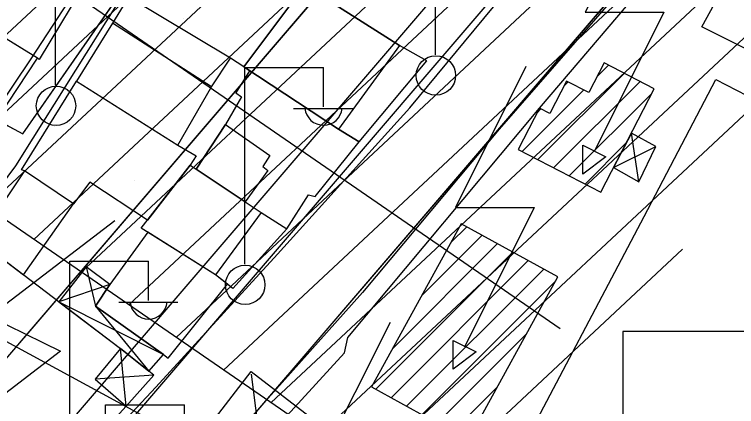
# Model space of a CAD drawing. Extents: x 417997 to 421451, y 4451742 to 4455216.
# Drawn here: x 419182.3 to 419246.5, y 4452603.5 to 4452638.4 of the extents above; entities that cross this region are included whole.
import ezdxf

# ---------------------------------------------------------------- set-up
doc = ezdxf.new("R2010")
doc.units = 0
for name, color, linetype in [('ADA', 7, 'Continuous'), ('ADAKENARI', 7, 'Continuous'), ('B_Mesken', 7, 'Continuous'), ('B_Sundurma', 7, 'Continuous'), ('B_Teras', 7, 'Continuous'), ('B_Trafo', 7, 'Continuous'), ('Default', 7, 'Continuous'), ('Hat_ENH', 7, 'Continuous'), ('KALDIRIM', 7, 'Continuous'), ('LJ_SEMBOL', 7, 'Continuous'), ('PL_AYA_PARK_DINLENME', 7, 'Continuous'), ('PL_KON_MEV_350', 7, 'Continuous'), ('PL_TA_K_TRAFO', 7, 'Continuous'), ('S_Elektrik_Diregi', 7, 'Continuous'), ('S_Pilon', 7, 'Continuous'), ('S_Serare', 7, 'Continuous'), ('Sinir_Duvar_tek_tarafa_ait', 7, 'Continuous'), ('Sinir_Ist_Duvari', 7, 'Continuous'), ('Sinir_Tel_bir_taraf', 7, 'Continuous'), ('TA_ENH_154', 7, 'Continuous'), ('TA_ENH_KORUMA', 7, 'Continuous'), ('TA_ENH_TARAMA', 7, 'Continuous'), ('TR_PARKALANI', 7, 'Continuous'), ('Yol_Sose', 7, 'Continuous')]:
    doc.layers.add(name, color=color, linetype=linetype)

# ---------------------------------------------------------------- blocks, each defined once
blk = doc.blocks.new('POINT_DISPLAY')
at = {"layer": 'Default'}
blk.add_line((0, 0), (0, 0), dxfattribs=at)

msp = doc.modelspace()

# ---------------------------------------------------------------- linework, layer by layer
at = {"layer": 'ADA'}
for p, q in [((419183.024, 4452627.759), (419213.321, 4452671.387)), ((419183.024, 4452627.759), (419213.321, 4452671.387)), ((419150.677, 4452645.125), (419183.024, 4452627.759)), ((419150.677, 4452645.125), (419183.024, 4452627.759))]:
    msp.add_line(p, q, dxfattribs=at)
at = {"layer": 'ADAKENARI'}
for p, q in [((419226.574, 4452660.394), (419168.116, 4452592.135)), ((419226.574, 4452660.394), (419168.116, 4452592.135)), ((419184.085, 4452580.034), (419241.764, 4452647.385)), ((419184.085, 4452580.034), (419241.764, 4452647.385))]:
    msp.add_line(p, q, dxfattribs=at)
at = {"layer": 'B_Mesken'}
for points in [[(419173.918, 4452640.914), (419178.675, 4452648.622), (419189.118, 4452642.094), (419184.464, 4452634.351), (419184.305, 4452634.476)], [(419192.415, 4452639.952), (419192.099, 4452640.205), (419197.303, 4452647.817), (419198.956, 4452646.845), (419207.309, 4452641.952), (419208.383, 4452641.391), (419208.08, 4452640.969), (419202.646, 4452633.702), (419201.475, 4452634.484)], [(419169.936, 4452634.228), (419179.924, 4452627.871), (419184.305, 4452634.476), (419173.852, 4452640.955)], [(419216.487, 4452635.607), (419208.08, 4452640.969), (419202.646, 4452633.702), (419211.074, 4452628.176), (419212.899, 4452627.05), (419218.936, 4452634.248)], [(419192.415, 4452639.952), (419190.989, 4452637.608), (419187.795, 4452632.445), (419196.793, 4452626.75), (419199.798, 4452631.919), (419201.475, 4452634.484)], [(419206.486, 4452619.316), (419208.397, 4452622.338), (419208.988, 4452622.184), (419212.899, 4452627.05), (419211.074, 4452628.176), (419203.167, 4452633.36), (419201.939, 4452631.398), (419202.442, 4452631.057), (419201.021, 4452628.579), (419198.428, 4452624.602), (419202.766, 4452621.704), (419204.205, 4452620.743)], [(419183.169, 4452624.447), (419182.905, 4452624.558), (419187.795, 4452632.445), (419196.793, 4452626.75), (419198.412, 4452625.801), (419197.898, 4452624.955), (419194.102, 4452620.073), (419188.963, 4452623.458), (419187.507, 4452621.533)], [(419201.685, 4452613.983), (419200.153, 4452615.216), (419193.546, 4452619.357), (419197.898, 4452624.955), (419198.428, 4452624.602), (419202.766, 4452621.704), (419204.205, 4452620.743), (419206.486, 4452619.316)], [(419183.169, 4452624.447), (419179.002, 4452618.294), (419183.065, 4452615.216), (419187.507, 4452621.533)], [(419172.091, 4452611.504), (419171.851, 4452612.091), (419178.388, 4452618.76), (419191.71, 4452608.664), (419189.444, 4452605.93), (419192.21, 4452603.542), (419186.693, 4452597.458), (419182.607, 4452601.331), (419181.075, 4452602.785), (419177.348, 4452606.504), (419174.685, 4452609.047)], [(419195.53, 4452608.115), (419195.926, 4452607.804), (419201.194, 4452614.378), (419200.153, 4452615.216), (419194.111, 4452619.002), (419190.741, 4452614.353), (419189.474, 4452612.425)]]:
    msp.add_lwpolyline(points, close=True, dxfattribs=at)
at = {"layer": 'B_Sundurma'}
for p, q in [((419237.782, 4452623.487), (419237.106, 4452627.824)), ((419235.514, 4452624.744), (419239.27, 4452626.619)), ((419188.656, 4452615.933), (419189.474, 4452612.425)), ((419190.741, 4452614.353), (419186.227, 4452612.819)), ((419186.227, 4452612.819), (419195.53, 4452608.115)), ((419189.474, 4452612.425), (419194.204, 4452606.647)), ((419192.21, 4452603.542), (419191.71, 4452608.664)), ((419194.655, 4452606.282), (419189.444, 4452605.93))]:
    msp.add_line(p, q, dxfattribs=at)
for points in [[(419235.514, 4452624.744), (419237.782, 4452623.487), (419239.27, 4452626.619), (419237.106, 4452627.824)], [(419190.741, 4452614.353), (419188.656, 4452615.933), (419186.227, 4452612.819), (419191.71, 4452608.664), (419194.204, 4452606.647), (419195.53, 4452608.115), (419189.474, 4452612.425)], [(419192.21, 4452603.542), (419194.655, 4452606.282), (419191.71, 4452608.664), (419189.444, 4452605.93)]]:
    msp.add_lwpolyline(points, close=True, dxfattribs=at)
at = {"layer": 'B_Teras'}
for points in [[(419208.08, 4452640.969), (419216.487, 4452635.607), (419211.074, 4452628.176), (419202.646, 4452633.702)], [(419187.795, 4452632.445), (419196.793, 4452626.75), (419199.798, 4452631.919), (419190.989, 4452637.608)], [(419198.428, 4452624.602), (419201.021, 4452628.579), (419204.966, 4452625.824), (419204.338, 4452624.842), (419204.787, 4452624.503), (419202.766, 4452621.704)], [(419193.546, 4452619.357), (419197.898, 4452624.955), (419204.205, 4452620.743), (419200.153, 4452615.216)]]:
    msp.add_lwpolyline(points, close=True, dxfattribs=at)
at = {"layer": 'B_Trafo'}
for p, q in [((419234.067, 4452632.851), (419235.081, 4452633.865)), ((419228.793, 4452625.456), (419236.48, 4452633.143)), ((419230.192, 4452624.734), (419237.878, 4452632.42)), ((419231.155, 4452632.06), (419231.473, 4452632.378)), ((419227.395, 4452626.179), (419232.871, 4452631.655)), ((419231.59, 4452624.011), (419238.928, 4452631.348)), ((419228.728, 4452629.634), (419229.063, 4452629.969)), ((419232.989, 4452623.288), (419236.657, 4452626.956)), ((419221.065, 4452618.081), (419222.474, 4452619.489)), ((419218.466, 4452613.36), (419223.842, 4452618.736)), ((419215.866, 4452608.639), (419225.21, 4452617.983)), ((419214.378, 4452605.029), (419226.578, 4452617.229)), ((419215.746, 4452604.276), (419227.946, 4452616.476)), ((419217.114, 4452603.523), (419229.314, 4452615.723)), ((419218.482, 4452602.769), (419230.386, 4452614.673)), ((419219.85, 4452602.016), (419227.786, 4452609.952)), ((419221.218, 4452601.262), (419225.186, 4452605.23))]:
    msp.add_line(p, q, dxfattribs=at)
for points in [[(419234.387, 4452622.565), (419239.143, 4452631.765), (419234.694, 4452634.065), (419233.327, 4452631.42), (419231.351, 4452632.441), (419229.86, 4452629.557), (419228.935, 4452630.035), (419227.038, 4452626.364)], [(419222.586, 4452600.509), (419230.58, 4452615.026), (419221.988, 4452619.757), (419213.995, 4452605.24)]]:
    msp.add_lwpolyline(points, close=True, dxfattribs=at)
at = {"layer": 'Hat_ENH'}
msp.add_lwpolyline([(419150.776, 4452626.017), (419204.407, 4452596.844)], dxfattribs=at)
at = {"layer": 'KALDIRIM'}
for p, q in [((419168.084, 4452579.798), (419232.65, 4452655.191)), ((419168.084, 4452579.798), (419232.65, 4452655.191)), ((419179.713, 4452587.227), (419235.688, 4452652.589)), ((419179.713, 4452587.227), (419235.688, 4452652.589))]:
    msp.add_line(p, q, dxfattribs=at)
at = {"layer": 'LJ_SEMBOL'}
msp.add_lwpolyline([(419236.338, 4452580.179), (419266.338, 4452580.179), (419266.338, 4452610.179), (419236.338, 4452610.179)], close=True, dxfattribs=at)
msp.add_lwpolyline([(419236.338, 4452580.179), (419266.338, 4452580.179), (419266.338, 4452610.179), (419236.338, 4452610.179)], close=True, dxfattribs=at)
at = {"layer": 'PL_AYA_PARK_DINLENME'}
msp.add_lwpolyline([(419136.719, 4452572.059), (419130.913, 4452612.61), (419150.677, 4452645.125), (419183.024, 4452627.759), (419213.321, 4452671.387), (419226.574, 4452660.394), (419168.116, 4452592.135), (419165.744, 4452589.439), (419163.301, 4452586.809), (419160.788, 4452584.245), (419158.206, 4452581.75), (419155.559, 4452579.326), (419152.847, 4452576.973), (419150.073, 4452574.695), (419147.238, 4452572.491)], close=True, dxfattribs=at)
msp.add_lwpolyline([(419136.719, 4452572.059), (419130.913, 4452612.61), (419150.677, 4452645.125), (419183.024, 4452627.759), (419213.321, 4452671.387), (419226.574, 4452660.394), (419168.116, 4452592.135), (419165.744, 4452589.439), (419163.301, 4452586.809), (419160.788, 4452584.245), (419158.206, 4452581.75), (419155.559, 4452579.326), (419152.847, 4452576.973), (419150.073, 4452574.695), (419147.238, 4452572.491)], close=True, dxfattribs=at)
at = {"layer": 'PL_KON_MEV_350'}
msp.add_lwpolyline([(419113.211, 4452665.24), (419150.677, 4452645.125), (419183.024, 4452627.759), (419213.321, 4452671.387), (419226.574, 4452660.394), (419230.288, 4452664.533), (419234.19, 4452668.496), (419238.272, 4452672.274), (419242.524, 4452675.858), (419246.938, 4452679.241), (419251.503, 4452682.417), (419256.211, 4452685.377), (419261.051, 4452688.116), (419265.556, 4452690.529), (419265.064, 4452698.909), (419148.919, 4452744.559), (419145.263, 4452746.187), (419141.767, 4452748.133), (419138.457, 4452750.382)], dxfattribs=at)
at = {"layer": 'PL_TA_K_TRAFO'}
msp.add_lwpolyline([(419184.085, 4452580.034), (419241.764, 4452647.385), (419244.86, 4452650.834), (419248.112, 4452654.136), (419251.513, 4452657.284), (419255.056, 4452660.271), (419258.734, 4452663.091), (419262.539, 4452665.737), (419266.462, 4452668.204), (419270.496, 4452670.487), (419287.562, 4452679.629), (419304.767, 4452678.91), (419321.464, 4452668.08), (419327.559, 4452644.431), (419257.467, 4452508.431)], dxfattribs=at)
msp.add_lwpolyline([(419184.085, 4452580.034), (419241.764, 4452647.385), (419244.86, 4452650.834), (419248.112, 4452654.136), (419251.513, 4452657.284), (419255.056, 4452660.271), (419258.734, 4452663.091), (419262.539, 4452665.737), (419266.462, 4452668.204), (419270.496, 4452670.487), (419287.562, 4452679.629), (419304.767, 4452678.91), (419321.464, 4452668.08), (419327.559, 4452644.431), (419257.467, 4452508.431)], dxfattribs=at)
at = {"layer": 'S_Elektrik_Diregi'}
for p, q in [((419219.693, 4452634.783), (419219.693, 4452652.283)), ((419185.929, 4452632.079), (419185.929, 4452649.579)), ((419202.747, 4452616.157), (419202.747, 4452633.657)), ((419202.747, 4452633.657), (419209.747, 4452633.657)), ((419209.747, 4452630.157), (419209.747, 4452633.657)), ((419207.087, 4452630.017), (419212.337, 4452630.017)), ((419187.196, 4452598.919), (419187.196, 4452616.42)), ((419187.196, 4452616.42), (419194.196, 4452616.42)), ((419194.196, 4452612.92), (419194.196, 4452616.42)), ((419191.536, 4452612.78), (419196.786, 4452612.78)), ((419190.376, 4452586.139), (419190.376, 4452603.639)), ((419190.376, 4452603.639), (419197.376, 4452603.639)), ((419197.376, 4452600.139), (419197.376, 4452603.639))]:
    msp.add_line(p, q, dxfattribs=at)
for centre in [(419219.729, 4452632.947), (419185.965, 4452630.244), (419202.783, 4452614.322)]:
    msp.add_circle(centre, 1.75, dxfattribs=at)
for centre in [(419209.747, 4452630.17), (419194.196, 4452612.932)]:
    msp.add_arc(centre, 1.658, 184.83843, 355.14641, dxfattribs=at)
at = {"layer": 'S_Pilon'}
msp.add_line((419205.72, 4452587.082), (419203.35, 4452606.365), dxfattribs=at)
msp.add_lwpolyline([(419205.859, 4452586.975), (419194.771, 4452595.523), (419203.318, 4452606.611), (419214.406, 4452598.063), (419205.859, 4452586.975)], dxfattribs=at)
at = {"layer": 'S_Serare'}
for points in [[(419239.259, 4452651.092), (419232.994, 4452638.562), (419239.994, 4452638.562), (419233.799, 4452626.137)], [(419227.73, 4452633.739), (419221.465, 4452621.209), (419228.465, 4452621.209), (419222.27, 4452608.784)], [(419191.188, 4452620.007), (419180.063, 4452611.493), (419186.354, 4452608.424), (419175.338, 4452599.974)], [(419215.661, 4452610.975), (419209.396, 4452598.445), (419216.396, 4452598.445), (419210.201, 4452586.019)]]:
    msp.add_lwpolyline(points, dxfattribs=at)
for points in [[(419232.784, 4452626.732), (419234.849, 4452625.717), (419232.784, 4452624.177), (419232.784, 4452625.717)], [(419221.255, 4452609.379), (419223.32, 4452608.364), (419221.255, 4452606.824), (419221.255, 4452608.364)]]:
    msp.add_lwpolyline(points, close=True, dxfattribs=at)
at = {"layer": 'Sinir_Duvar_tek_tarafa_ait'}
for points in [[(419177.795, 4452571.323), (419211.614, 4452608.286), (419211.913, 4452609.626), (419228.935, 4452630.035), (419239.422, 4452642.385), (419247.544, 4452655.336)], [(419249.459, 4452634.213), (419243.378, 4452637.281)]]:
    msp.add_lwpolyline(points, dxfattribs=at)
at = {"layer": 'Sinir_Ist_Duvari'}
msp.add_lwpolyline([(419243.378, 4452637.281), (419246.126, 4452642.304), (419250.684, 4452650.896), (419251.766, 4452650.371)], dxfattribs=at)
at = {"layer": 'Sinir_Tel_bir_taraf'}
msp.add_lwpolyline([(419213.059, 4452572.11), (419218.594, 4452582.654), (419214.893, 4452584.555), (419223.248, 4452600.296), (419226.722, 4452598.51), (419238.236, 4452620.406), (419244.622, 4452632.581), (419271.258, 4452618.838), (419306.88, 4452600.073)], dxfattribs=at)
at = {"layer": 'TA_ENH_154'}
msp.add_lwpolyline([(419230.788, 4452610.415), (419113.489, 4452691.233)], dxfattribs=at)
msp.add_lwpolyline([(419230.788, 4452610.415), (419113.489, 4452691.233)], dxfattribs=at)
at = {"layer": 'TA_ENH_KORUMA'}
msp.add_lwpolyline([(419350.087, 4452538.117), (419219.44, 4452593.943), (419113.231, 4452667.121)], dxfattribs=at)
msp.add_lwpolyline([(419350.087, 4452538.117), (419219.44, 4452593.943), (419113.231, 4452667.121)], dxfattribs=at)
at = {"layer": 'TA_ENH_TARAMA'}
for p, q in [((419171.351, 4452627.076), (419245.785, 4452696.64)), ((419171.351, 4452627.076), (419245.785, 4452696.64)), ((419175.567, 4452624.171), (419250.777, 4452694.461)), ((419175.567, 4452624.171), (419250.777, 4452694.461)), ((419179.783, 4452621.267), (419255.77, 4452692.282)), ((419179.783, 4452621.267), (419255.77, 4452692.282)), ((419183.998, 4452618.362), (419260.762, 4452690.104)), ((419183.998, 4452618.362), (419260.762, 4452690.104)), ((419188.214, 4452615.458), (419265.754, 4452687.925)), ((419188.214, 4452615.458), (419265.754, 4452687.925)), ((419192.43, 4452612.553), (419270.747, 4452685.747)), ((419192.43, 4452612.553), (419270.747, 4452685.747)), ((419196.645, 4452609.649), (419275.739, 4452683.568)), ((419196.645, 4452609.649), (419275.739, 4452683.568)), ((419200.861, 4452606.744), (419280.732, 4452681.389)), ((419200.861, 4452606.744), (419280.732, 4452681.389)), ((419205.077, 4452603.84), (419285.724, 4452679.211)), ((419205.077, 4452603.84), (419285.724, 4452679.211)), ((419209.292, 4452600.935), (419290.716, 4452677.032)), ((419209.292, 4452600.935), (419290.716, 4452677.032)), ((419213.508, 4452598.03), (419295.709, 4452674.853)), ((419213.508, 4452598.03), (419295.709, 4452674.853)), ((419217.724, 4452595.126), (419241.655, 4452617.492)), ((419217.724, 4452595.126), (419241.655, 4452617.492))]:
    msp.add_line(p, q, dxfattribs=at)
at = {"layer": 'Yol_Sose'}
for points in [[(419150.449, 4452595.412), (419159.149, 4452604.466), (419174.518, 4452621.334), (419176.467, 4452623.928), (419178.839, 4452627.134), (419183.829, 4452634.501), (419189.256, 4452642.891), (419195.279, 4452652.86), (419206.923, 4452671.965), (419207.411, 4452672.693), (419207.499, 4452673.109), (419207.327, 4452673.527), (419180.626, 4452689.661), (419179.603, 4452689.89), (419179.047, 4452689.753), (419178.351, 4452689.269), (419178.107, 4452688.905), (419172.959, 4452675.72), (419159.831, 4452644.385), (419154.862, 4452633.486), (419150.804, 4452628.646)], [(419314.611, 4452587.616), (419332, 4452621.408), (419332.206, 4452621.816), (419332.231, 4452622.317), (419326.218, 4452639.527), (419320.84, 4452656.122), (419320.546, 4452656.782), (419314.059, 4452667.901), (419313.923, 4452667.992), (419284.805, 4452689.834), (419284.351, 4452689.881), (419283.487, 4452689.93), (419270.47, 4452685.702), (419269.581, 4452685.092), (419256.847, 4452670.45), (419248.419, 4452658.544), (419239.004, 4452643.868), (419225.357, 4452628.161), (419213.215, 4452613.631), (419189.05, 4452586.571)], [(419181.669, 4452591.128), (419194.843, 4452605.224), (419205.65, 4452617.055), (419217.416, 4452630.063), (419226.426, 4452640.991), (419233.12, 4452649.704), (419236.711, 4452654.294), (419236.869, 4452654.693), (419236.87, 4452655.162), (419236.646, 4452655.423), (419235.659, 4452656.138), (419211.888, 4452670.816), (419211.646, 4452670.921), (419211.193, 4452670.679), (419210.915, 4452670.402), (419195.135, 4452645.299), (419183.893, 4452627.373), (419182.357, 4452624.911), (419178.345, 4452619.504), (419165.31, 4452605.266), (419150.379, 4452588.861)]]:
    msp.add_lwpolyline(points, dxfattribs=at)

# ---------------------------------------------------------------- block references
at = {"layer": 'TR_PARKALANI', "xscale": 0.1, "yscale": 0.10000000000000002}
for p in [(419197.334, 4452638.054), (419197.334, 4452638.054), (419201.015, 4452635.191), (419201.015, 4452635.191), (419185.843, 4452628.412), (419185.843, 4452628.412), (419187.175, 4452628.637), (419187.175, 4452628.637), (419192.904, 4452623.607), (419192.904, 4452623.607), (419184.571, 4452613.865), (419184.571, 4452613.865), (419184.792, 4452612.022), (419184.792, 4452612.022)]:
    msp.add_blockref('POINT_DISPLAY', p, dxfattribs=at)

doc.saveas('drawing.dxf')
